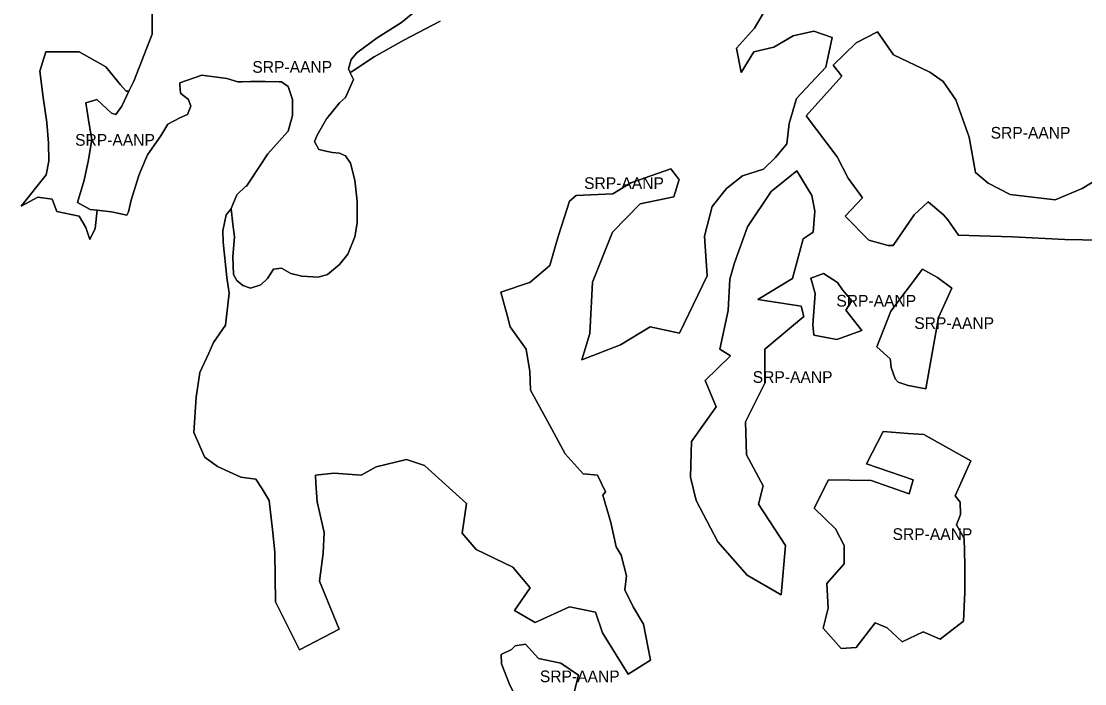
# Model space of a CAD drawing. Extents: x 598968 to 613553, y 4409678 to 4430833.
# Drawn here: x 605666 to 606760, y 4421017 to 4421698 of the extents above; entities that cross this region are included whole.
import ezdxf

# ---------------------------------------------------------------- set-up
doc = ezdxf.new("R2010")
doc.units = 0
doc.layers.add('Sòl Rústic Protegit', color=7, linetype='Continuous')
doc.layers.add('Sòl Rústic Protegit - Alt Nivell de Protecció', color=7, linetype='Continuous')

msp = doc.modelspace()

# ---------------------------------------------------------------- linework, layer by layer
at = {"layer": 'Sòl Rústic Protegit'}
for points in [[(606078.8051, 4421714.0102), (606057.2425, 4421696.5102), (606032.2427, 4421681.0102), (606011.5551, 4421665.5102), (606005.4925, 4421658.5102), (606002.9301, 4421649.0102), (606004.6911, 4421645.1238), (606006.0933, 4421645.906), (606029.4057, 4421661.406), (606059.8021, 4421678.6644), (606097.2419, 4421697.9882)], [(606431.7861, 4421710.0656), (606420.3125, 4421690.7418), (606401.7807, 4421670.406), (606406.7807, 4421645.406), (606419.8263, 4421666.4002), (606440.3577, 4421671.3278), (606460.0679, 4421682.8254), (606481.4205, 4421687.753), (606500.3093, 4421681.1828), (606493.7393, 4421650.7964), (606463.6557, 4421618.406), (606455.9057, 4421592.906), (606453.4977, 4421571.9558), (606442.0001, 4421557.9944), (606429.5307, 4421545.906), (606407.9057, 4421538.906), (606391.5933, 4421525.906), (606376.7183, 4421507.406), (606369.0933, 4421476.906), (606371.6661, 4421436.4498), (606343.3457, 4421377.3104), (606312.9429, 4421383.974), (606282.5403, 4421365.2326), (606242.9751, 4421349.823), (606250.8881, 4421376.8938), (606253.8035, 4421429.7862), (606274.2109, 4421481.0126), (606302.9475, 4421510.166), (606337.4683, 4421517.406), (606342.8433, 4421535.406), (606342.2807, 4421535.906), (606334.2807, 4421546.406), (606293.0307, 4421531.906), (606274.7807, 4421520.406), (606237.0933, 4421518.906), (606230.2183, 4421512.906), (606218.9057, 4421477.906), (606216.2183, 4421468.406), (606209.9683, 4421446.906), (606189.2807, 4421429.406), (606189.0933, 4421429.406), (606159.4683, 4421419.406), (606165.9057, 4421395.906), (606169.2183, 4421383.906), (606185.7183, 4421360.906), (606189.4683, 4421337.906), (606189.9057, 4421318.906), (606207.5307, 4421286.906), (606225.8433, 4421253.406), (606244.2183, 4421232.906), (606248.2807, 4421232.406), (606258.9683, 4421231.406), (606267.0307, 4421214.406), (606264.4057, 4421210.906), (606272.7505, 4421182.6648), (606278.0563, 4421157.9042), (606283.3621, 4421149.0612), (606288.6679, 4421127.838), (606286.8995, 4421113.6892), (606295.7423, 4421096.0032), (606306.3539, 4421078.3172), (606313.4283, 4421041.1764), (606290.4365, 4421027.0276), (606263.9075, 4421069.474), (606256.8331, 4421090.6974), (606230.3041, 4421096.0032), (606194.9319, 4421080.0858), (606173.7087, 4421092.466), (606189.6261, 4421115.4578), (606171.9401, 4421136.681), (606134.1557, 4421154.906), (606119.7183, 4421171.906), (606124.1877, 4421202.1194), (606081.0933, 4421241.406), (606062.4057, 4421247.406), (606031.2807, 4421239.906), (606016.0933, 4421231.406), (605987.9683, 4421233.406), (605968.8433, 4421231.406), (605969.4057, 4421222.906), (605970.7183, 4421203.906), (605977.8433, 4421172.406), (605977.0307, 4421151.406), (605973.2183, 4421122.406), (605993.3111, 4421073.0112), (605952.6331, 4421051.788), (605927.8727, 4421101.309), (605927.1557, 4421152.406), (605924.7183, 4421175.406), (605921.4683, 4421205.406), (605914.0307, 4421217.406), (605907.5933, 4421227.406), (605892.2183, 4421229.406), (605868.2807, 4421240.406), (605855.4057, 4421249.406), (605855.3433, 4421249.406), (605843.8433, 4421275.406), (605846.2183, 4421311.406), (605850.1557, 4421336.906), (605859.2183, 4421356.906), (605864.1557, 4421367.906), (605876.5307, 4421385.406), (605880.2807, 4421418.406), (605877.9683, 4421434.406), (605873.9683, 4421470.906), (605873.7183, 4421482.406), (605877.1557, 4421498.906), (605882.1801, 4421505.0102), (605882.1175, 4421505.5102), (605888.2427, 4421519.5102), (605896.9927, 4421528.0102), (605898.1799, 4421528.5102), (605900.1177, 4421531.5102), (605901.4301, 4421533.5102), (605919.9301, 4421561.5102), (605940.4925, 4421584.5102), (605940.8675, 4421585.0102), (605945.2427, 4421601.0102), (605945.2427, 4421617.5102), (605940.8675, 4421631.0102), (605933.8675, 4421635.5102), (605931.7867, 4421635.5724), (605917.1801, 4421636.0102), (605902.2427, 4421636.0102), (605893.5233, 4421635.678), (605889.1175, 4421635.5102), (605877.6801, 4421639.0102), (605852.2427, 4421642.5102), (605829.4301, 4421634.5102), (605829.6141, 4421632.303), (605830.3049, 4421624.0102), (605834.0071, 4421620.9784), (605838.2427, 4421617.5102), (605840.8675, 4421610.5102), (605837.3675, 4421602.0102), (605829.4301, 4421598.5102), (605817.1801, 4421592.0102), (605810.1175, 4421580.0102), (605798.6509, 4421564.0388), (605796.1175, 4421560.5102), (605789.4391, 4421544.5956), (605787.3049, 4421539.5102), (605779.4301, 4421514.0102), (605776.8051, 4421502.0102), (605775.0551, 4421498.5102), (605759.2427, 4421502.0102), (605747.2427, 4421503.5102), (605744.5775, 4421503.7784), (605742.4127, 4421485.0098), (605736.9127, 4421473.5098), (605732.7877, 4421486.0098), (605726.1627, 4421497.5098), (605703.0377, 4421502.5098), (605698.2877, 4421515.0098), (605683.5377, 4421517.0098), (605666.4753, 4421508.0098), (605691.9753, 4421540.0098), (605694.8503, 4421554.0098), (605694.4127, 4421572.5098), (605692.6627, 4421594.0098), (605688.9127, 4421619.5098), (605685.7253, 4421646.5098), (605691.6627, 4421666.5098), (605726.1627, 4421666.5098), (605753.3503, 4421651.0098), (605768.4753, 4421632.5098), (605774.3503, 4421626.0098), (605777.1799, 4421626.0102), (605782.1801, 4421636.5102), (605801.1801, 4421684.5102), (605801.1801, 4421705.5102)], [(606775.6801, 4421473.0098), (606739.2427, 4421473.5098), (606685.4927, 4421476.5098), (606651.6177, 4421477.5098), (606629.9301, 4421478.0098), (606619.2427, 4421494.0098), (606614.6801, 4421499.0098), (606599.0551, 4421512.5098), (606584.6177, 4421499.0098), (606562.9927, 4421467.5098), (606557.8677, 4421467.5098), (606537.9301, 4421473.0098), (606513.4725, 4421497.5838), (606531.3679, 4421516.2926), (606516.7261, 4421536.6284), (606505.3381, 4421558.591), (606473.6145, 4421600.8892), (606510.2187, 4421641.5606), (606501.2711, 4421652.9486), (606524.8605, 4421675.7246), (606546.8231, 4421687.1126), (606563.0917, 4421663.5232), (606600.5093, 4421645.6278), (606614.3375, 4421635.8666), (606627.3523, 4421617.1578), (606641.1807, 4421578.9266), (606647.5551, 4421542.5098), (606660.6177, 4421531.5098), (606683.2427, 4421520.0098), (606729.3677, 4421514.5098), (606757.2427, 4421526.0098), (606809.5603, 4421557.7774)]]:
    msp.add_lwpolyline(points, dxfattribs=at)
for points in [[(606452.0457, 4421159.0774), (606447.8809, 4421108.2674), (606412.8969, 4421128.6748), (606382.4943, 4421162.8256), (606360.4211, 4421205.3062), (606354.5905, 4421229.4616), (606355.4235, 4421266.1116), (606380.8283, 4421301.5118), (606369.5835, 4421328.5828), (606395.8215, 4421353.9878), (606384.5767, 4421361.0678), (606393.2427, 4421400.5098), (606395.0551, 4421433.0098), (606399.8051, 4421449.5098), (606413.0551, 4421486.5098), (606437.4691, 4421523.0766), (606463.7069, 4421544.3168), (606479.1165, 4421518.912), (606482.4483, 4421502.6694), (606480.7825, 4421481.0126), (606470.3705, 4421474.349), (606459.5421, 4421433.5346), (606423.7253, 4421411.8778), (606468.2881, 4421405.2142), (606471.2037, 4421394.3858), (606430.8055, 4421361.0678), (606430.8055, 4421326.084), (606411.2311, 4421286.1024), (606412.0641, 4421252.3678), (606429.1395, 4421220.2992), (606424.5583, 4421201.5578)], [(606530.7595, 4421380.2256), (606504.9727, 4421370.7594), (606481.2227, 4421375.2594), (606480.3477, 4421385.7594), (606482.7851, 4421418.2594), (606478.2835, 4421433.951), (606491.1943, 4421438.5322), (606505.7709, 4421429.3698), (606510.7687, 4421421.8732), (606520.3475, 4421410.6284), (606514.1005, 4421401.0494)], [(606609.4569, 4421393.465), (606596.4421, 4421320.2566), (606578.3677, 4421323.5098), (606570.9927, 4421326.0098), (606568.0551, 4421327.0098), (606564.8051, 4421330.5098), (606560.7427, 4421342.0098), (606560.0551, 4421349.0098), (606559.8677, 4421351.0098), (606546.0095, 4421363.3682), (606560.6801, 4421400.0098), (606593.1885, 4421443.0842), (606608.4301, 4421434.5098), (606623.2853, 4421423.5618)], [(606642.8075, 4421246.2346), (606626.8059, 4421210.3234), (606631.7435, 4421203.8234), (606632.2329, 4421190.9214), (606628.1659, 4421180.347), (606635.8059, 4421166.3234), (606636.4309, 4421139.3234), (606636.4309, 4421111.3234), (606635.1809, 4421081.3234), (606611.3059, 4421062.8234), (606593.8685, 4421070.3234), (606572.0393, 4421059.9596), (606556.5841, 4421074.6012), (606544.3829, 4421079.4818), (606524.8605, 4421054.2656), (606509.3059, 4421053.3234), (606490.9309, 4421074.3234), (606496.1809, 4421094.8234), (606494.7637, 4421120.1532), (606512.4309, 4421140.3234), (606512.6591, 4421159.1978), (606503.7113, 4421176.2798), (606481.7487, 4421197.429), (606496.3905, 4421226.7124), (606540.3157, 4421225.8988), (606579.3601, 4421212.0706), (606583.4273, 4421226.7124), (606535.4351, 4421242.9808), (606552.5171, 4421276.3314), (606578.4309, 4421274.3234), (606594.4309, 4421273.3234)], [(606223.5775, 4420988.5204), (606217.0249, 4420979.6306), (606206.7749, 4420981.6306), (606184.9623, 4420984.6306), (606178.5249, 4420985.1306), (606176.9623, 4420999.6306), (606168.8999, 4421015.6306), (606160.0873, 4421037.6306), (606159.8999, 4421047.1306), (606170.6499, 4421052.1306), (606174.3999, 4421056.1306), (606184.8999, 4421057.6306), (606198.3373, 4421043.1306), (606221.3173, 4421038.2418), (606239.3979, 4421025.8116), (606231.9623, 4420996.1306)]]:
    msp.add_lwpolyline(points, close=True, dxfattribs=at)
at = {"layer": 'Sòl Rústic Protegit - Alt Nivell de Protecció'}
for points in [[(605801.1801, 4421705.5102), (605801.1801, 4421684.5102), (605782.1801, 4421636.5102), (605777.1799, 4421626.0102), (605769.7427, 4421610.5102), (605763.6175, 4421602.0102), (605759.2427, 4421603.5102), (605744.3049, 4421617.5102), (605742.1743, 4421616.8546), (605732.9301, 4421614.0102), (605736.4301, 4421592.0102), (605739.0549, 4421576.5102), (605735.5549, 4421555.5102), (605731.1801, 4421534.5102), (605724.1801, 4421511.5102), (605737.3049, 4421504.5102), (605744.5775, 4421503.7784), (605747.2427, 4421503.5102), (605759.2427, 4421502.0102), (605775.0551, 4421498.5102), (605776.8051, 4421502.0102), (605779.4301, 4421514.0102), (605787.3049, 4421539.5102), (605789.4391, 4421544.5956), (605796.1175, 4421560.5102), (605798.6509, 4421564.0388), (605810.1175, 4421580.0102), (605817.1801, 4421592.0102), (605829.4301, 4421598.5102), (605837.3675, 4421602.0102), (605840.8675, 4421610.5102), (605838.2427, 4421617.5102), (605834.0071, 4421620.9784), (605830.3049, 4421624.0102), (605829.6141, 4421632.303), (605829.4301, 4421634.5102), (605852.2427, 4421642.5102), (605877.6801, 4421639.0102), (605889.1175, 4421635.5102), (605893.5233, 4421635.678), (605902.2427, 4421636.0102), (605917.1801, 4421636.0102), (605931.7867, 4421635.5724), (605933.8675, 4421635.5102), (605940.8675, 4421631.0102), (605945.2427, 4421617.5102), (605945.2427, 4421601.0102), (605940.8675, 4421585.0102), (605940.4925, 4421584.5102), (605919.9301, 4421561.5102), (605901.4301, 4421533.5102), (605900.1177, 4421531.5102), (605898.1799, 4421528.5102), (605896.9927, 4421528.0102), (605888.2427, 4421519.5102), (605882.1175, 4421505.5102), (605882.1801, 4421505.0102), (605883.8675, 4421489.5102), (605885.6175, 4421476.5102), (605883.8675, 4421456.0102), (605884.7427, 4421437.5102), (605888.2427, 4421431.5102), (605894.3675, 4421426.5102), (605902.2427, 4421423.5102), (605912.8051, 4421427.0102), (605919.8051, 4421433.5102), (605925.9301, 4421443.0102), (605933.8675, 4421444.0102), (605943.4927, 4421438.5102), (605954.9301, 4421436.0102), (605971.6175, 4421435.0102), (605978.9227, 4421436.9076), (605980.3389, 4421437.2754), (605981.2427, 4421437.5102), (605993.5551, 4421448.0102), (606002.3051, 4421458.5102), (606009.3051, 4421476.5102), (606011.9301, 4421490.5102), (606011.9301, 4421513.0102), (606009.3051, 4421534.5102), (606004.9301, 4421552.0102), (605999.6801, 4421559.5102), (605993.5551, 4421562.5102), (605986.4927, 4421563.0102), (605981.2427, 4421564.0102), (605972.4927, 4421566.0102), (605968.0551, 4421574.5102), (605970.6801, 4421581.0102), (605980.3675, 4421597.5102), (605980.8051, 4421598.0102), (605993.5551, 4421614.0102), (605999.6801, 4421619.5102), (606008.1177, 4421638.0102), (606004.7427, 4421645.0102), (606004.6911, 4421645.1238), (606002.9301, 4421649.0102), (606005.4925, 4421658.5102), (606011.5551, 4421665.5102), (606032.2427, 4421681.0102), (606057.2425, 4421696.5102), (606078.8051, 4421714.0102)], [(606097.2419, 4421697.9882), (606059.8021, 4421678.6644), (606029.4057, 4421661.406), (606006.0933, 4421645.906), (606004.6911, 4421645.1238), (606004.7427, 4421645.0102), (606008.1177, 4421638.0102), (605999.6801, 4421619.5102), (605993.5551, 4421614.0102), (605980.8051, 4421598.0102), (605980.3675, 4421597.5102), (605970.6801, 4421581.0102), (605968.0551, 4421574.5102), (605972.4927, 4421566.0102), (605981.2427, 4421564.0102), (605986.4927, 4421563.0102), (605993.5551, 4421562.5102), (605999.6801, 4421559.5102), (606004.9301, 4421552.0102), (606009.3051, 4421534.5102), (606011.9301, 4421513.0102), (606011.9301, 4421490.5102), (606009.3051, 4421476.5102), (606002.3051, 4421458.5102), (605993.5551, 4421448.0102), (605981.2427, 4421437.5102), (605980.3389, 4421437.2754), (605978.9227, 4421436.9076), (605971.6175, 4421435.0102), (605954.9301, 4421436.0102), (605943.4927, 4421438.5102), (605933.8675, 4421444.0102), (605925.9301, 4421443.0102), (605919.8051, 4421433.5102), (605912.8051, 4421427.0102), (605902.2427, 4421423.5102), (605894.3675, 4421426.5102), (605888.2427, 4421431.5102), (605884.7427, 4421437.5102), (605883.8675, 4421456.0102), (605885.6175, 4421476.5102), (605883.8675, 4421489.5102), (605882.1801, 4421505.0102), (605877.1557, 4421498.906), (605873.7183, 4421482.406), (605873.9683, 4421470.906), (605877.9683, 4421434.406), (605880.2807, 4421418.406), (605876.5307, 4421385.406), (605864.1557, 4421367.906), (605859.2183, 4421356.906), (605850.1557, 4421336.906), (605846.2183, 4421311.406), (605843.8433, 4421275.406), (605855.3433, 4421249.406), (605855.4057, 4421249.406), (605868.2807, 4421240.406), (605892.2183, 4421229.406), (605907.5933, 4421227.406), (605914.0307, 4421217.406), (605921.4683, 4421205.406), (605924.7183, 4421175.406), (605927.1557, 4421152.406), (605927.8727, 4421101.309), (605952.6331, 4421051.788), (605993.3111, 4421073.0112), (605973.2183, 4421122.406), (605977.0307, 4421151.406), (605977.8433, 4421172.406), (605970.7183, 4421203.906), (605969.4057, 4421222.906), (605968.8433, 4421231.406), (605987.9683, 4421233.406), (606016.0933, 4421231.406), (606031.2807, 4421239.906), (606062.4057, 4421247.406), (606081.0933, 4421241.406), (606124.1877, 4421202.1194), (606119.7183, 4421171.906), (606134.1557, 4421154.906), (606171.9401, 4421136.681), (606189.6261, 4421115.4578), (606173.7087, 4421092.466), (606194.9319, 4421080.0858), (606230.3041, 4421096.0032), (606256.8331, 4421090.6974), (606263.9075, 4421069.474), (606290.4365, 4421027.0276), (606313.4283, 4421041.1764), (606306.3539, 4421078.3172), (606295.7423, 4421096.0032), (606286.8995, 4421113.6892), (606288.6679, 4421127.838), (606283.3621, 4421149.0612), (606278.0563, 4421157.9042), (606272.7505, 4421182.6648), (606264.4057, 4421210.906), (606267.0307, 4421214.406), (606258.9683, 4421231.406), (606248.2807, 4421232.406), (606244.2183, 4421232.906), (606225.8433, 4421253.406), (606207.5307, 4421286.906), (606189.9057, 4421318.906), (606189.4683, 4421337.906), (606185.7183, 4421360.906), (606169.2183, 4421383.906), (606165.9057, 4421395.906), (606159.4683, 4421419.406), (606189.0933, 4421429.406), (606189.2807, 4421429.406), (606209.9683, 4421446.906), (606216.2183, 4421468.406), (606218.9057, 4421477.906), (606230.2183, 4421512.906), (606237.0933, 4421518.906), (606274.7807, 4421520.406), (606293.0307, 4421531.906), (606334.2807, 4421546.406), (606342.2807, 4421535.906), (606342.8433, 4421535.406), (606337.4683, 4421517.406), (606302.9475, 4421510.166), (606274.2109, 4421481.0126), (606253.8035, 4421429.7862), (606250.8881, 4421376.8938), (606242.9751, 4421349.823), (606282.5403, 4421365.2326), (606312.9429, 4421383.974), (606343.3457, 4421377.3104), (606371.6661, 4421436.4498), (606369.0933, 4421476.906), (606376.7183, 4421507.406), (606391.5933, 4421525.906), (606407.9057, 4421538.906), (606429.5307, 4421545.906), (606442.0001, 4421557.9944), (606453.4977, 4421571.9558), (606455.9057, 4421592.906), (606463.6557, 4421618.406), (606493.7393, 4421650.7964), (606500.3093, 4421681.1828), (606481.4205, 4421687.753), (606460.0679, 4421682.8254), (606440.3577, 4421671.3278), (606419.8263, 4421666.4002), (606406.7807, 4421645.406), (606401.7807, 4421670.406), (606420.3125, 4421690.7418), (606431.7861, 4421710.0656)], [(606809.5603, 4421557.7774), (606757.2427, 4421526.0098), (606729.3677, 4421514.5098), (606683.2427, 4421520.0098), (606660.6177, 4421531.5098), (606647.5551, 4421542.5098), (606641.1807, 4421578.9266), (606627.3523, 4421617.1578), (606614.3375, 4421635.8666), (606600.5093, 4421645.6278), (606563.0917, 4421663.5232), (606546.8231, 4421687.1126), (606524.8605, 4421675.7246), (606501.2711, 4421652.9486), (606510.2187, 4421641.5606), (606473.6145, 4421600.8892), (606505.3381, 4421558.591), (606516.7261, 4421536.6284), (606531.3679, 4421516.2926), (606513.4725, 4421497.5838), (606537.9301, 4421473.0098), (606557.8677, 4421467.5098), (606562.9927, 4421467.5098), (606584.6177, 4421499.0098), (606599.0551, 4421512.5098), (606614.6801, 4421499.0098), (606619.2427, 4421494.0098), (606629.9301, 4421478.0098), (606651.6177, 4421477.5098), (606685.4927, 4421476.5098), (606739.2427, 4421473.5098), (606775.6801, 4421473.0098)]]:
    msp.add_lwpolyline(points, dxfattribs=at)
for points in [[(605777.1799, 4421626.0102), (605774.3503, 4421626.0098), (605768.4753, 4421632.5098), (605753.3503, 4421651.0098), (605726.1627, 4421666.5098), (605691.6627, 4421666.5098), (605685.7253, 4421646.5098), (605688.9127, 4421619.5098), (605692.6627, 4421594.0098), (605694.4127, 4421572.5098), (605694.8503, 4421554.0098), (605691.9753, 4421540.0098), (605666.4753, 4421508.0098), (605683.5377, 4421517.0098), (605698.2877, 4421515.0098), (605703.0377, 4421502.5098), (605726.1627, 4421497.5098), (605732.7877, 4421486.0098), (605736.9127, 4421473.5098), (605742.4127, 4421485.0098), (605744.5775, 4421503.7784), (605737.3049, 4421504.5102), (605724.1801, 4421511.5102), (605731.1801, 4421534.5102), (605735.5549, 4421555.5102), (605739.0549, 4421576.5102), (605736.4301, 4421592.0102), (605732.9301, 4421614.0102), (605742.1743, 4421616.8546), (605744.3049, 4421617.5102), (605759.2427, 4421603.5102), (605763.6175, 4421602.0102), (605769.7427, 4421610.5102)], [(606452.0457, 4421159.0774), (606424.5583, 4421201.5578), (606429.1395, 4421220.2992), (606412.0641, 4421252.3678), (606411.2311, 4421286.1024), (606430.8055, 4421326.084), (606430.8055, 4421361.0678), (606471.2037, 4421394.3858), (606468.2881, 4421405.2142), (606423.7253, 4421411.8778), (606459.5421, 4421433.5346), (606470.3705, 4421474.349), (606480.7825, 4421481.0126), (606482.4483, 4421502.6694), (606479.1165, 4421518.912), (606463.7069, 4421544.3168), (606437.4691, 4421523.0766), (606413.0551, 4421486.5098), (606399.8051, 4421449.5098), (606395.0551, 4421433.0098), (606393.2427, 4421400.5098), (606384.5767, 4421361.0678), (606395.8215, 4421353.9878), (606369.5835, 4421328.5828), (606380.8283, 4421301.5118), (606355.4235, 4421266.1116), (606354.5905, 4421229.4616), (606360.4211, 4421205.3062), (606382.4943, 4421162.8256), (606412.8969, 4421128.6748), (606447.8809, 4421108.2674)], [(606530.7595, 4421380.2256), (606514.1005, 4421401.0494), (606520.3475, 4421410.6284), (606510.7687, 4421421.8732), (606505.7709, 4421429.3698), (606491.1943, 4421438.5322), (606478.2835, 4421433.951), (606482.7851, 4421418.2594), (606480.3477, 4421385.7594), (606481.2227, 4421375.2594), (606504.9727, 4421370.7594)], [(606609.4569, 4421393.465), (606623.2853, 4421423.5618), (606608.4301, 4421434.5098), (606593.1885, 4421443.0842), (606560.6801, 4421400.0098), (606546.0095, 4421363.3682), (606559.8677, 4421351.0098), (606560.0551, 4421349.0098), (606560.7427, 4421342.0098), (606564.8051, 4421330.5098), (606568.0551, 4421327.0098), (606570.9927, 4421326.0098), (606578.3677, 4421323.5098), (606596.4421, 4421320.2566)], [(606642.8075, 4421246.2346), (606594.4309, 4421273.3234), (606578.4309, 4421274.3234), (606552.5171, 4421276.3314), (606535.4351, 4421242.9808), (606583.4273, 4421226.7124), (606579.3601, 4421212.0706), (606540.3157, 4421225.8988), (606496.3905, 4421226.7124), (606481.7487, 4421197.429), (606503.7113, 4421176.2798), (606512.6591, 4421159.1978), (606512.4309, 4421140.3234), (606494.7637, 4421120.1532), (606496.1809, 4421094.8234), (606490.9309, 4421074.3234), (606509.3059, 4421053.3234), (606524.8605, 4421054.2656), (606544.3829, 4421079.4818), (606556.5841, 4421074.6012), (606572.0393, 4421059.9596), (606593.8685, 4421070.3234), (606611.3059, 4421062.8234), (606635.1809, 4421081.3234), (606636.4309, 4421111.3234), (606636.4309, 4421139.3234), (606635.8059, 4421166.3234), (606628.1659, 4421180.347), (606632.2329, 4421190.9214), (606631.7435, 4421203.8234), (606626.8059, 4421210.3234)], [(606223.5775, 4420988.5204), (606231.9623, 4420996.1306), (606239.3979, 4421025.8116), (606221.3173, 4421038.2418), (606198.3373, 4421043.1306), (606184.8999, 4421057.6306), (606174.3999, 4421056.1306), (606170.6499, 4421052.1306), (606159.8999, 4421047.1306), (606160.0873, 4421037.6306), (606168.8999, 4421015.6306), (606176.9623, 4420999.6306), (606178.5249, 4420985.1306), (606184.9623, 4420984.6306), (606206.7749, 4420981.6306), (606217.0249, 4420979.6306)]]:
    msp.add_lwpolyline(points, close=True, dxfattribs=at)

# ---------------------------------------------------------------- texts
for p in [(605904.0551, 4421645.0102), (605721.8276, 4421570.0098), (606663.1432, 4421577.3112), (606245.1682, 4421525.5529), (606504.5215, 4421404.6458), (606584.6474, 4421381.6704), (606418.5194, 4421326.2921), (606562.2781, 4421164.8274), (606199.6489, 4421018.6306)]:
    msp.add_text('SRP-AANP', height=12, dxfattribs=at).set_placement(p)

doc.saveas('drawing.dxf')
